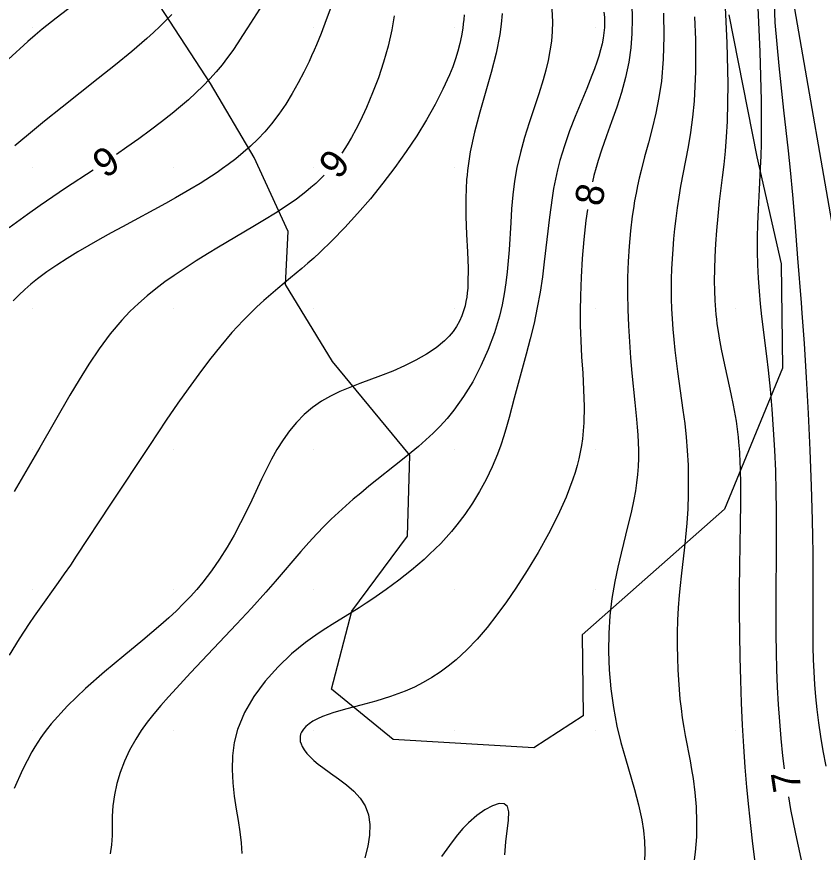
# Model space of a CAD drawing. Extents: x 2602990 to 2605851, y 618069 to 619180.
# Drawn here: x 2603528.9 to 2603586.2, y 618321.3 to 618380.7 of the extents above; entities that cross this region are included whole.
import ezdxf

# ---------------------------------------------------------------- set-up
doc = ezdxf.new("R2010")
doc.units = 0
for name, color, linetype in [('DTM Contours Major', 7, 'Continuous'), ('DTM Contours Minor', 7, 'Continuous'), ('DTM Contours Minor Text', 7, 'Continuous'), ('Exist DTM QL2 LIDAR Elevation Point', 7, 'Continuous'), ('Exist Roads EOP', 7, 'Continuous'), ('PH Exist DTM Breakline', 7, 'Continuous'), ('PH Exist DTM Obscure Area', 7, 'Continuous')]:
    doc.layers.add(name, color=color, linetype=linetype)

msp = doc.modelspace()

# ---------------------------------------------------------------- linework, layer by layer
at = {"layer": 'DTM Contours Major'}
msp.add_lwpolyline([(2603566.922, 618381.277), (2603566.966, 618380.382), (2603566.95, 618379.695), (2603566.89, 618379.011), (2603566.791, 618378.327), (2603566.657, 618377.64), (2603566.491, 618376.947), (2603566.297, 618376.244), (2603565.99, 618375.248), (2603565.313, 618373.198), (2603564.984, 618372.151), (2603564.686, 618371.093), (2603564.439, 618370.028), (2603564.271, 618369.051), (2603564.15, 618368.073), (2603564.063, 618367.094), (2603563.997, 618366.117), (2603563.882, 618364.172), (2603563.823, 618363.388), (2603563.749, 618362.605), (2603563.654, 618361.823), (2603563.533, 618361.039), (2603563.381, 618360.251), (2603563.193, 618359.458), (2603562.837, 618358.265), (2603562.397, 618357.075), (2603561.88, 618355.909), (2603561.295, 618354.787), (2603560.65, 618353.729), (2603559.952, 618352.756), (2603559.475, 618352.178), (2603558.982, 618351.639), (2603558.477, 618351.132), (2603557.961, 618350.652), (2603557.438, 618350.193), (2603556.91, 618349.75), (2603556.309, 618349.259), (2603553.918, 618347.354), (2603553.333, 618346.876), (2603552.803, 618346.429), (2603552.279, 618345.972), (2603551.76, 618345.502), (2603551.244, 618345.015), (2603550.732, 618344.509), (2603550.221, 618343.98), (2603549.65, 618343.358), (2603549.073, 618342.706), (2603547.244, 618340.583), (2603546.581, 618339.827), (2603545.563, 618338.7), (2603544.495, 618337.547), (2603541.24, 618334.092), (2603540.226, 618332.999), (2603539.661, 618332.376), (2603539.126, 618331.769), (2603538.624, 618331.171), (2603538.156, 618330.578), (2603537.726, 618329.983), (2603537.336, 618329.383), (2603536.898, 618328.602), (2603536.529, 618327.81), (2603536.227, 618327.01), (2603535.991, 618326.21), (2603535.822, 618325.416), (2603535.718, 618324.633), (2603535.674, 618323.907), (2603535.651, 618322.516), (2603535.617, 618321.858), (2603535.53, 618321.228)], dxfattribs=at)
at = {"layer": 'DTM Contours Minor'}
for points in [[(2603552.76, 618385.475), (2603550.884, 618380.512), (2603550.512, 618379.557), (2603550.184, 618378.753), (2603550.014, 618378.357), (2603549.84, 618377.962), (2603549.659, 618377.566), (2603549.291, 618376.804), (2603548.893, 618376.038), (2603548.464, 618375.277), (2603548.003, 618374.532), (2603547.509, 618373.811), (2603546.983, 618373.123), (2603546.508, 618372.567), (2603546.013, 618372.042), (2603545.501, 618371.546), (2603544.979, 618371.08), (2603544.449, 618370.642), (2603543.916, 618370.231), (2603543.518, 618369.941), (2603543.119, 618369.663), (2603542.719, 618369.397), (2603542.316, 618369.139), (2603541.911, 618368.887), (2603541.174, 618368.447), (2603540.161, 618367.867), (2603539.449, 618367.47), (2603536.401, 618365.81), (2603535.594, 618365.367), (2603534.784, 618364.916), (2603533.999, 618364.471), (2603533.224, 618364.017), (2603532.464, 618363.554), (2603531.727, 618363.08), (2603531.019, 618362.594), (2603530.347, 618362.094), (2603529.886, 618361.722), (2603529.446, 618361.339), (2603529.027, 618360.943), (2603528.628, 618360.533)], [(2603546.984, 618382.639), (2603545.283, 618379.945), (2603544.938, 618379.407), (2603544.588, 618378.874), (2603544.231, 618378.35), (2603543.861, 618377.833), (2603543.475, 618377.327), (2603543.068, 618376.831), (2603542.611, 618376.319), (2603542.127, 618375.817), (2603541.616, 618375.324), (2603541.079, 618374.837), (2603540.518, 618374.353), (2603539.931, 618373.87), (2603539.171, 618373.269), (2603538.377, 618372.667), (2603537.552, 618372.063), (2603536.7, 618371.458), (2603535.971, 618370.954)], [(2603582.689, 618383.054), (2603582.787, 618380.33), (2603583.052, 618377.24), (2603583.393, 618374.093), (2603583.719, 618371.2), (2603583.861, 618369.843), (2603584.026, 618368.078), (2603584.19, 618366.099), (2603584.385, 618363.569), (2603584.645, 618360.404), (2603584.702, 618359.658), (2603584.854, 618357.507), (2603585.004, 618355.098), (2603585.146, 618352.534), (2603585.272, 618349.921), (2603585.372, 618347.363), (2603585.44, 618344.965), (2603585.461, 618343.753), (2603585.472, 618342.612), (2603585.475, 618340.51), (2603585.47, 618337.68), (2603585.476, 618336.789), (2603585.49, 618335.91), (2603585.515, 618335.035), (2603585.553, 618334.156), (2603585.607, 618333.264), (2603585.677, 618332.388), (2603585.766, 618331.484), (2603585.879, 618330.546), (2603586.019, 618329.565), (2603586.19, 618328.534), (2603586.393, 618327.446)], [(2603533.6, 618382.143), (2603531.686, 618380.65), (2603530.694, 618379.856), (2603530.177, 618379.424), (2603529.658, 618378.975), (2603528.278, 618377.705)], [(2603572.614, 618381.654), (2603572.637, 618380.598), (2603572.616, 618379.553), (2603572.54, 618378.52), (2603572.4, 618377.504), (2603572.169, 618376.419), (2603571.873, 618375.355), (2603571.533, 618374.308), (2603571.168, 618373.279), (2603570.801, 618372.265), (2603570.452, 618371.264), (2603570.213, 618370.518), (2603570.067, 618370.017), (2603569.915, 618369.442), (2603569.81, 618368.996)], [(2603579.232, 618381.893), (2603579.364, 618378.874), (2603579.427, 618375.959), (2603579.383, 618373.287), (2603579.321, 618372.201), (2603579.238, 618371.183), (2603579.141, 618370.223), (2603579.035, 618369.314), (2603578.83, 618367.61), (2603578.718, 618366.56), (2603578.628, 618365.552), (2603578.559, 618364.588), (2603578.511, 618363.669), (2603578.482, 618362.796), (2603578.473, 618361.972), (2603578.481, 618361.259), (2603578.507, 618360.575), (2603578.528, 618360.24), (2603578.554, 618359.907), (2603578.585, 618359.575), (2603578.622, 618359.242), (2603578.665, 618358.907), (2603578.768, 618358.227), (2603578.828, 618357.879), (2603578.973, 618357.116), (2603579.136, 618356.33), (2603579.658, 618353.919), (2603579.819, 618353.127), (2603579.957, 618352.367), (2603580.019, 618351.989), (2603580.075, 618351.609), (2603580.126, 618351.226), (2603580.171, 618350.838), (2603580.205, 618350.495), (2603580.26, 618349.785), (2603580.298, 618349.033), (2603580.312, 618348.639), (2603580.331, 618347.426), (2603580.329, 618346.107), (2603580.312, 618344.698), (2603580.264, 618341.674), (2603580.248, 618340.093), (2603580.245, 618338.478), (2603580.259, 618336.847), (2603580.287, 618335.21), (2603580.331, 618333.577), (2603580.391, 618331.957), (2603580.466, 618330.361), (2603580.553, 618328.859), (2603580.654, 618327.392), (2603580.769, 618325.962), (2603580.897, 618324.573), (2603581.037, 618323.228), (2603581.19, 618321.933), (2603581.58, 618318.951)], [(2603581.542, 618381.917), (2603581.71, 618378.237), (2603581.805, 618374.781), (2603581.804, 618371.722), (2603581.779, 618370.83), (2603581.746, 618369.992), (2603581.665, 618368.452), (2603581.588, 618367.043), (2603581.547, 618366.017), (2603581.526, 618365.024), (2603581.526, 618364.058), (2603581.547, 618363.107), (2603581.591, 618362.164), (2603581.658, 618361.219), (2603581.742, 618360.335), (2603581.842, 618359.437), (2603582.189, 618356.618), (2603582.303, 618355.622), (2603582.441, 618354.259), (2603582.563, 618352.848), (2603582.666, 618351.402), (2603582.751, 618349.932), (2603582.815, 618348.453), (2603582.857, 618346.977), (2603582.877, 618345.673), (2603582.882, 618344.38), (2603582.877, 618343.098), (2603582.847, 618339.311), (2603582.845, 618338.059), (2603582.852, 618336.812), (2603582.871, 618335.569), (2603582.903, 618334.325), (2603582.952, 618333.08), (2603583.018, 618331.831), (2603583.1, 618330.628), (2603583.204, 618329.414), (2603583.333, 618328.186), (2603583.45, 618327.26)], [(2603560.696, 618380.87), (2603560.665, 618380.551), (2603560.629, 618380.237), (2603560.588, 618379.927), (2603560.495, 618379.375), (2603560.379, 618378.83), (2603560.237, 618378.286), (2603560.069, 618377.739), (2603559.874, 618377.184), (2603559.649, 618376.615), (2603559.184, 618375.581), (2603558.634, 618374.506), (2603558.009, 618373.4), (2603557.318, 618372.278), (2603556.569, 618371.15), (2603555.772, 618370.031), (2603554.912, 618368.9), (2603554.023, 618367.803), (2603553.117, 618366.75), (2603552.208, 618365.754), (2603551.307, 618364.826), (2603550.428, 618363.978), (2603549.997, 618363.585), (2603549.574, 618363.21), (2603549.157, 618362.851), (2603548.338, 618362.165), (2603547.437, 618361.416), (2603546.942, 618360.996), (2603546.449, 618360.565), (2603545.956, 618360.117), (2603545.463, 618359.645), (2603544.969, 618359.146), (2603544.174, 618358.278), (2603543.38, 618357.34), (2603542.594, 618356.351), (2603541.821, 618355.33), (2603541.069, 618354.295), (2603540.343, 618353.266), (2603539.51, 618352.054), (2603538.309, 618350.264), (2603535.544, 618346.087), (2603533.114, 618342.39), (2603532.689, 618341.756), (2603532.26, 618341.129), (2603531.824, 618340.506), (2603530.468, 618338.628), (2603530.116, 618338.128), (2603529.76, 618337.608), (2603529.05, 618336.512), (2603528.339, 618335.336)], [(2603563.388, 618380.964), (2603563.321, 618380.224), (2603563.22, 618379.47), (2603562.958, 618378.144), (2603562.609, 618376.777), (2603561.806, 618373.965), (2603561.43, 618372.545), (2603561.123, 618371.131), (2603561.065, 618370.801), (2603561.013, 618370.472), (2603560.967, 618370.144), (2603560.927, 618369.815), (2603560.893, 618369.487), (2603560.865, 618369.157), (2603560.808, 618367.843), (2603560.818, 618366.536), (2603560.866, 618365.256), (2603560.924, 618364.024), (2603560.964, 618362.862), (2603560.957, 618361.791), (2603560.939, 618361.445), (2603560.91, 618361.112), (2603560.871, 618360.791), (2603560.82, 618360.482), (2603560.756, 618360.183), (2603560.678, 618359.895), (2603560.535, 618359.484), (2603560.359, 618359.092), (2603560.148, 618358.719), (2603559.901, 618358.364), (2603559.618, 618358.026), (2603559.297, 618357.702), (2603558.697, 618357.206), (2603558.013, 618356.745), (2603557.26, 618356.316), (2603556.454, 618355.917), (2603555.613, 618355.548), (2603554.753, 618355.205), (2603553.277, 618354.659), (2603552.554, 618354.383), (2603551.852, 618354.089), (2603551.178, 618353.765), (2603550.54, 618353.397), (2603549.909, 618352.951), (2603549.323, 618352.448), (2603548.78, 618351.893), (2603548.277, 618351.292), (2603547.811, 618350.649), (2603547.38, 618349.969), (2603546.995, 618349.288), (2603546.631, 618348.583), (2603546.281, 618347.859), (2603545.59, 618346.375), (2603545.234, 618345.624), (2603544.796, 618344.746), (2603544.331, 618343.875), (2603543.834, 618343.014), (2603543.303, 618342.169), (2603542.733, 618341.345), (2603542.121, 618340.546), (2603541.684, 618340.025), (2603541.225, 618339.514), (2603540.741, 618339.009), (2603540.231, 618338.507), (2603539.691, 618338.003), (2603539.122, 618337.495), (2603537.854, 618336.422), (2603536.502, 618335.311), (2603535.12, 618334.162), (2603533.762, 618332.971), (2603532.481, 618331.739), (2603531.332, 618330.463), (2603531.076, 618330.142), (2603530.83, 618329.817), (2603530.595, 618329.489), (2603530.369, 618329.156), (2603530.154, 618328.818), (2603529.947, 618328.474), (2603529.276, 618327.194), (2603528.702, 618325.855)], [(2603539.912, 618380.906), (2603539.488, 618380.464), (2603539.06, 618380.044), (2603538.607, 618379.62), (2603538.122, 618379.187), (2603537.059, 618378.281), (2603535.893, 618377.328), (2603534.656, 618376.341), (2603532.104, 618374.323), (2603530.854, 618373.318), (2603530.136, 618372.728), (2603528.742, 618371.561)], [(2603570.627, 618381.07), (2603570.657, 618380.702), (2603570.667, 618380.334), (2603570.657, 618379.965), (2603570.627, 618379.594), (2603570.576, 618379.218), (2603570.497, 618378.803), (2603570.393, 618378.379), (2603570.268, 618377.946), (2603570.123, 618377.5), (2603569.958, 618377.04), (2603569.778, 618376.565), (2603569.407, 618375.641), (2603568.592, 618373.658), (2603568.189, 618372.621), (2603567.816, 618371.569), (2603567.493, 618370.513), (2603567.324, 618369.851), (2603567.178, 618369.189), (2603567.053, 618368.526), (2603566.944, 618367.858), (2603566.847, 618367.183), (2603566.759, 618366.499), (2603566.388, 618363.324), (2603566.248, 618362.238), (2603566.085, 618361.148), (2603565.892, 618360.059), (2603565.657, 618358.947), (2603565.392, 618357.845), (2603565.107, 618356.757), (2603564.239, 618353.613), (2603563.878, 618352.253), (2603563.697, 618351.589), (2603563.506, 618350.934), (2603563.298, 618350.286), (2603563.068, 618349.644), (2603562.691, 618348.736), (2603562.261, 618347.844), (2603561.786, 618346.977), (2603561.274, 618346.143), (2603560.732, 618345.349), (2603560.167, 618344.603), (2603559.792, 618344.146), (2603559.41, 618343.711), (2603559.024, 618343.297), (2603558.632, 618342.9), (2603558.237, 618342.519), (2603557.839, 618342.153), (2603557.398, 618341.766), (2603556.954, 618341.393), (2603556.506, 618341.032), (2603556.054, 618340.681), (2603555.597, 618340.339), (2603555.136, 618340.005), (2603554.671, 618339.679), (2603554.2, 618339.356), (2603553.721, 618339.037), (2603553.232, 618338.719), (2603552.73, 618338.401), (2603551.315, 618337.531), (2603550.851, 618337.24), (2603550.378, 618336.932), (2603549.897, 618336.602), (2603549.41, 618336.244), (2603548.424, 618335.437), (2603547.456, 618334.518), (2603546.546, 618333.504), (2603545.735, 618332.414), (2603545.064, 618331.264), (2603544.575, 618330.071), (2603544.34, 618329.129), (2603544.219, 618328.178), (2603544.192, 618327.223), (2603544.24, 618326.272), (2603544.342, 618325.331), (2603544.478, 618324.405), (2603544.613, 618323.59), (2603544.738, 618322.791), (2603544.832, 618322.006), (2603544.874, 618321.234)], [(2603574.864, 618381.006), (2603574.89, 618379.348), (2603574.846, 618377.722), (2603574.712, 618376.157), (2603574.538, 618374.991), (2603574.315, 618373.876), (2603574.059, 618372.805), (2603573.787, 618371.773), (2603573.517, 618370.775), (2603573.265, 618369.804), (2603573.136, 618369.263), (2603573.018, 618368.725), (2603572.909, 618368.189), (2603572.811, 618367.65), (2603572.722, 618367.105), (2603572.642, 618366.552), (2603572.517, 618365.509), (2603572.42, 618364.433), (2603572.351, 618363.329), (2603572.311, 618362.203), (2603572.3, 618361.064), (2603572.317, 618359.916), (2603572.364, 618358.765), (2603572.434, 618357.622), (2603572.521, 618356.496), (2603572.62, 618355.397), (2603572.829, 618353.318), (2603572.947, 618352.134), (2603572.997, 618351.566), (2603573.037, 618351.01), (2603573.065, 618350.464), (2603573.079, 618349.924), (2603573.076, 618349.347), (2603573.053, 618348.771), (2603573.01, 618348.194), (2603572.946, 618347.611), (2603572.862, 618347.021), (2603572.757, 618346.42), (2603572.562, 618345.502), (2603572.335, 618344.557), (2603571.841, 618342.602), (2603571.604, 618341.6), (2603571.392, 618340.587), (2603571.32, 618340.189), (2603571.254, 618339.789), (2603571.195, 618339.385), (2603571.142, 618338.978), (2603571.095, 618338.565), (2603571.055, 618338.146), (2603570.979, 618336.905), (2603570.962, 618335.619), (2603571.008, 618334.3), (2603571.119, 618332.964), (2603571.3, 618331.624), (2603571.554, 618330.295), (2603571.837, 618329.141), (2603572.155, 618328.006), (2603572.808, 618325.791), (2603573.096, 618324.711), (2603573.326, 618323.649), (2603573.446, 618322.883), (2603573.519, 618322.127), (2603573.541, 618321.381), (2603573.508, 618320.647)], [(2603555.723, 618380.81), (2603555.541, 618379.806), (2603555.276, 618378.656), (2603554.956, 618377.517), (2603554.589, 618376.401), (2603554.184, 618375.322), (2603553.751, 618374.291), (2603553.298, 618373.321), (2603552.996, 618372.728), (2603552.688, 618372.165), (2603552.371, 618371.629), (2603552.044, 618371.121), (2603551.981, 618371.032)], [(2603577.072, 618380.732), (2603577.128, 618379.115), (2603577.134, 618376.856), (2603577.038, 618374.74), (2603576.926, 618373.589), (2603576.779, 618372.506), (2603576.61, 618371.484), (2603576.43, 618370.514), (2603576.083, 618368.701), (2603575.948, 618367.916), (2603575.832, 618367.151), (2603575.732, 618366.403), (2603575.648, 618365.668), (2603575.577, 618364.943), (2603575.519, 618364.224), (2603575.472, 618363.519), (2603575.437, 618362.815), (2603575.415, 618362.11), (2603575.406, 618361.404), (2603575.411, 618360.694), (2603575.432, 618359.979), (2603575.469, 618359.256), (2603575.521, 618358.526), (2603575.587, 618357.788), (2603575.666, 618357.039), (2603575.756, 618356.28), (2603575.857, 618355.509), (2603576.247, 618352.756), (2603576.368, 618351.812), (2603576.473, 618350.858), (2603576.554, 618349.896), (2603576.607, 618348.855), (2603576.628, 618347.813), (2603576.619, 618346.774), (2603576.581, 618345.744), (2603576.518, 618344.729), (2603576.433, 618343.735), (2603576.359, 618343.031), (2603576.116, 618340.972), (2603576.041, 618340.293), (2603575.975, 618339.614), (2603575.908, 618338.72), (2603575.863, 618337.824), (2603575.839, 618336.929), (2603575.835, 618336.04), (2603575.849, 618335.16), (2603575.881, 618334.294), (2603575.92, 618333.595), (2603575.97, 618332.905), (2603576.033, 618332.224), (2603576.109, 618331.55), (2603576.2, 618330.88), (2603576.304, 618330.213), (2603576.409, 618329.626), (2603576.752, 618327.836), (2603576.861, 618327.218), (2603576.962, 618326.585), (2603577.088, 618325.591), (2603577.174, 618324.562), (2603577.214, 618323.506), (2603577.199, 618322.43), (2603577.121, 618321.344), (2603576.972, 618320.256)], [(2603534.31, 618369.84), (2603532.34, 618368.541), (2603531.45, 618367.947), (2603530.547, 618367.33), (2603529.632, 618366.686), (2603528.339, 618365.734)], [(2603550.729, 618369.476), (2603550.457, 618369.197), (2603550.134, 618368.89), (2603549.795, 618368.589), (2603549.439, 618368.294), (2603548.765, 618367.78), (2603548.042, 618367.277), (2603547.279, 618366.781), (2603546.485, 618366.289), (2603545.668, 618365.799), (2603543.231, 618364.359), (2603542.43, 618363.874), (2603541.634, 618363.379), (2603540.848, 618362.871), (2603540.075, 618362.35), (2603539.416, 618361.882), (2603538.77, 618361.396), (2603538.14, 618360.888), (2603537.527, 618360.351), (2603536.93, 618359.781), (2603536.353, 618359.172), (2603535.528, 618358.188), (2603534.748, 618357.134), (2603534.01, 618356.038), (2603533.316, 618354.928), (2603532.664, 618353.832), (2603530.526, 618350.123), (2603528.686, 618346.982)], [(2603569.451, 618367.03), (2603569.336, 618366.242), (2603569.188, 618364.905), (2603569.08, 618363.556), (2603569.005, 618362.215), (2603568.96, 618360.905), (2603568.944, 618359.831), (2603568.944, 618359.303), (2603568.949, 618358.778), (2603568.961, 618358.253), (2603568.98, 618357.728), (2603569.043, 618356.564), (2603569.118, 618355.39), (2603569.184, 618354.212), (2603569.217, 618353.038), (2603569.197, 618351.874), (2603569.1, 618350.729), (2603569.031, 618350.251), (2603568.944, 618349.775), (2603568.839, 618349.299), (2603568.717, 618348.822), (2603568.577, 618348.342), (2603568.418, 618347.856), (2603567.936, 618346.585), (2603567.353, 618345.283), (2603566.688, 618343.968), (2603565.958, 618342.657), (2603565.179, 618341.368), (2603564.37, 618340.118), (2603563.698, 618339.141), (2603563.016, 618338.208), (2603562.318, 618337.323), (2603561.604, 618336.493), (2603560.869, 618335.724), (2603560.112, 618335.021), (2603559.554, 618334.561), (2603558.982, 618334.138), (2603558.391, 618333.749), (2603557.781, 618333.395), (2603557.149, 618333.074), (2603556.492, 618332.786), (2603555.457, 618332.41), (2603554.398, 618332.087), (2603553.349, 618331.801), (2603552.346, 618331.533), (2603551.424, 618331.266), (2603550.62, 618330.981), (2603550.259, 618330.82), (2603549.94, 618330.65), (2603549.667, 618330.47), (2603549.439, 618330.283), (2603549.259, 618330.087), (2603549.129, 618329.883), (2603549.062, 618329.72), (2603549.026, 618329.553), (2603549.019, 618329.383), (2603549.04, 618329.209), (2603549.089, 618329.033), (2603549.165, 618328.855), (2603549.311, 618328.608), (2603549.503, 618328.358), (2603549.736, 618328.107), (2603550.004, 618327.855), (2603550.305, 618327.602), (2603550.634, 618327.349), (2603551.184, 618326.958), (2603551.757, 618326.557), (2603552.323, 618326.136), (2603552.85, 618325.682), (2603553.305, 618325.185), (2603553.657, 618324.633), (2603553.886, 618324), (2603553.985, 618323.306), (2603553.966, 618322.559), (2603553.843, 618321.767), (2603553.626, 618320.94)], [(2603583.747, 618325.282), (2603583.903, 618324.376), (2603584.248, 618322.64), (2603584.63, 618320.881), (2603585.022, 618319.126), (2603585.397, 618317.404), (2603585.727, 618315.744), (2603585.985, 618314.175), (2603586.086, 618313.371), (2603586.16, 618312.598), (2603586.208, 618311.852), (2603586.234, 618311.13)], [(2603563.583, 618321.155), (2603563.651, 618322.064), (2603563.85, 618323.621), (2603563.875, 618324.198), (2603563.778, 618324.595), (2603563.537, 618324.78), (2603563.167, 618324.788), (2603562.699, 618324.638), (2603562.163, 618324.349), (2603561.589, 618323.94), (2603561.009, 618323.431), (2603560.604, 618323.015), (2603560.21, 618322.562), (2603559.826, 618322.076), (2603559.451, 618321.561), (2603559.084, 618321.022)]]:
    msp.add_lwpolyline(points, dxfattribs=at)
at = {"layer": 'Exist DTM QL2 LIDAR Elevation Point'}
for p, q in [((2603530, 618380), (2603530, 618380)), ((2603540, 618380), (2603540, 618380)), ((2603550, 618380), (2603550, 618380)), ((2603560, 618380), (2603560, 618380)), ((2603570, 618380), (2603570, 618380)), ((2603530, 618370), (2603530, 618370)), ((2603540, 618370), (2603540, 618370)), ((2603550, 618370), (2603550, 618370)), ((2603560, 618370), (2603560, 618370)), ((2603570, 618370), (2603570, 618370)), ((2603530, 618360), (2603530, 618360)), ((2603540, 618360), (2603540, 618360)), ((2603550, 618360), (2603550, 618360)), ((2603560, 618360), (2603560, 618360)), ((2603570, 618360), (2603570, 618360)), ((2603580, 618360), (2603580, 618360)), ((2603530, 618350), (2603530, 618350)), ((2603540, 618350), (2603540, 618350)), ((2603550, 618350), (2603550, 618350)), ((2603560, 618350), (2603560, 618350)), ((2603570, 618350), (2603570, 618350)), ((2603580, 618350), (2603580, 618350)), ((2603530, 618340), (2603530, 618340)), ((2603540, 618340), (2603540, 618340)), ((2603550, 618340), (2603550, 618340)), ((2603560, 618340), (2603560, 618340)), ((2603570, 618340), (2603570, 618340)), ((2603580, 618340), (2603580, 618340)), ((2603530, 618330), (2603530, 618330)), ((2603540, 618330), (2603540, 618330)), ((2603550, 618330), (2603550, 618330)), ((2603560, 618330), (2603560, 618330)), ((2603570, 618330), (2603570, 618330)), ((2603580, 618330), (2603580, 618330))]:
    msp.add_line(p, q, dxfattribs=at)
at = {"layer": 'Exist Roads EOP'}
msp.add_spline([(2604034.633, 618668.486), (2603984.89, 618650.123), (2603936.767, 618631.654), (2603888.195, 618613.335), (2603837.766, 618594.258), (2603782.918, 618573.705), (2603731.939, 618554.39), (2603671.126, 618532.171), (2603621.822, 618514.106), (2603561.545, 618491.877), (2603506.421, 618471.293), (2603452.163, 618451.33), (2603398.364, 618431.316), (2603341.431, 618410.355), (2603281.65, 618388.199), (2603223.033, 618366.475), (2603185.717, 618352.612)], degree=3, dxfattribs=at)
at = {"layer": 'PH Exist DTM Breakline'}
msp.add_lwpolyline([(2603591.918, 618336.898), (2603579.486, 618408.434), (2603575.758, 618427.288), (2603571.938, 618444.707), (2603569.617, 618453.322), (2603567.091, 618461.039), (2603564.775, 618465.996), (2603561.419, 618471.05), (2603559.484, 618474.04), (2603557.334, 618477.063), (2603555.049, 618479.404), (2603552.627, 618481.097), (2603550.282, 618482.361), (2603547.577, 618483.765), (2603544.124, 618484.658), (2603543.736, 618484.749)], dxfattribs=at)
at = {"layer": 'PH Exist DTM Obscure Area'}
msp.add_lwpolyline([(2603579.507, 618380.872), (2603581.502, 618370.784), (2603583.235, 618363.162), (2603583.319, 618355.757), (2603579.201, 618345.717), (2603569.075, 618336.785), (2603569.141, 618331.025), (2603565.64, 618328.751), (2603555.64, 618329.343), (2603551.249, 618332.937), (2603552.714, 618338.479), (2603556.651, 618343.815), (2603556.82, 618349.577), (2603551.337, 618356.216), (2603547.983, 618361.703), (2603548.175, 618365.467), (2603545.764, 618370.73), (2603542.647, 618375.985), (2603538.339, 618382.637)], dxfattribs=at)

# ---------------------------------------------------------------- texts
at = {"layer": 'DTM Contours Minor Text'}
for s, rotation, p in [('9', 33.84226, (2603535.157, 618369.198)), ('9', 51.19099, (2603551.756, 618369.093)), ('8', 79.65863, (2603570.482, 618367.193)), ('7', 98.52411, (2603584.676, 618325.772))]:
    msp.add_text(s, height=2, rotation=rotation, dxfattribs=at).set_placement(p)

doc.saveas('drawing.dxf')
